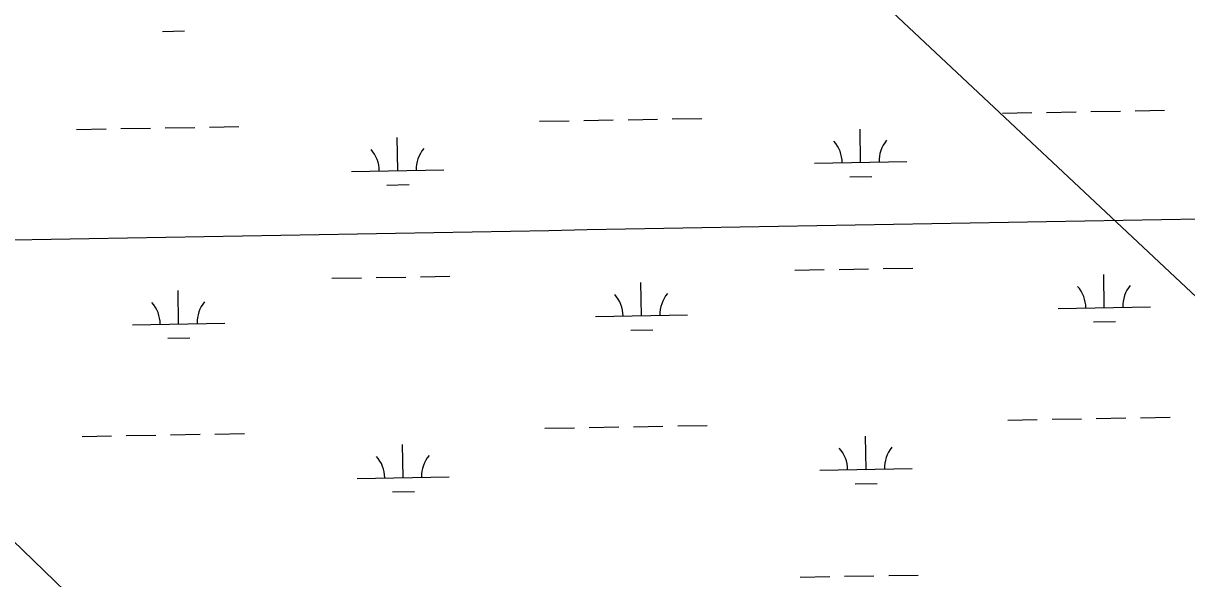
# Model space of a CAD drawing. Extents: x 3903937 to 3942190, y 260677 to 286651.
# Drawn here: x 3926691 to 3927953, y 278096 to 278697 of the extents above; entities that cross this region are included whole.
import ezdxf

# ---------------------------------------------------------------- set-up
doc = ezdxf.new("R2010")
doc.units = 0
for name, color, linetype in [('V-GRID-MAJR', 7, 'Continuous'), ('V-RRAP-FSHR', 7, 'Continuous'), ('V-UTIL-LINE', 7, 'Continuous'), ('V-WETL-SWMP', 7, 'Continuous')]:
    doc.layers.add(name, color=color, linetype=linetype)

msp = doc.modelspace()

# ---------------------------------------------------------------- linework, layer by layer
at = {"layer": 'V-GRID-MAJR'}
msp.add_spline([(3907996.24, 278136.142), (3913310.651, 278227.748), (3918625.049, 278320.127), (3923939.434, 278413.279), (3929253.805, 278507.203), (3934568.162, 278601.901), (3939882.505, 278697.37200000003), (3939882.506, 278697.37200000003)], degree=3, dxfattribs=at)
at = {"layer": 'V-RRAP-FSHR'}
msp.add_lwpolyline([(3927384.4691165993, 277440.15026979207), (3927330.750076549, 277499.6590058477), (3927276.1032924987, 277558.11711790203), (3927222.1303004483, 277617.1671019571), (3927165.3576923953, 277673.47276600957), (3927107.3665243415, 277728.58035006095), (3927049.3753562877, 277783.68998211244), (3926991.384188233, 277838.79961416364), (3926933.393020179, 277893.9092462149), (3926875.4018521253, 277949.18067026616), (3926817.4106840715, 278004.1264623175), (3926759.7697240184, 278059.6006383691), (3926702.155387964, 278115.10553442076), (3926644.54309991, 278170.61043047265)], dxfattribs=at)
at = {"layer": 'V-UTIL-LINE'}
msp.add_lwpolyline([(3921517.354570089, 284435.91489060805), (3929017.835, 277413.471), (3932265.611, 273984.103), (3936271.063, 267959.08400000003), (3937259.245182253, 266527.5992614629)], dxfattribs=at)
at = {"layer": 'V-WETL-SWMP'}
for p, q in [((3926841.957208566, 278688.6947857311), (3926865.953491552, 278689.11716185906)), ((3927250.7997243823, 278591.23491336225), (3927282.794768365, 278591.79808153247)), ((3927298.7922903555, 278592.0796656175), (3927330.787334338, 278592.64283378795)), ((3927346.784856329, 278592.9244178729), (3927378.7799003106, 278593.48758604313)), ((3927394.777422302, 278593.76917012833), (3927426.7724662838, 278594.33233829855)), ((3927752.6299910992, 278600.0679949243), (3927784.6250350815, 278600.63116309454)), ((3927800.622557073, 278600.9127471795), (3927832.6176010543, 278601.47591534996)), ((3927848.6151230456, 278601.7574994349), (3927880.6101670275, 278602.32066760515)), ((3927896.6076890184, 278602.6022516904), (3927928.6027330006, 278603.1654198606)), ((3926748.969457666, 278582.40183180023), (3926780.964501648, 278582.96499997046)), ((3926796.9620236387, 278583.2465840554), (3926828.9570676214, 278583.8097522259)), ((3926844.9545896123, 278584.09133631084), (3926876.949633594, 278584.65450448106)), ((3926892.9471555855, 278584.9360885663), (3926924.942199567, 278585.49925673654)), ((3927598.9549424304, 278546.6131881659), (3927598.321378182, 278582.60761266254)), ((3927097.1246757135, 278537.78010660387), (3927096.4911114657, 278573.7745311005)), ((3927548.962686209, 278545.7332378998), (3927648.947198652, 278547.4931384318)), ((3927047.1324194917, 278536.90015633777), (3927147.116931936, 278538.66005686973)), ((3927587.228371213, 278530.9733899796), (3927611.2246541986, 278531.39576610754)), ((3927085.3981044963, 278522.14030841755), (3927109.394387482, 278522.5626845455)), ((3927527.5898001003, 278429.90715792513), (3927559.584844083, 278430.47032609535)), ((3927575.5823660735, 278430.75191018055), (3927607.5774100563, 278431.31507835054)), ((3927623.574932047, 278431.59666243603), (3927655.569976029, 278432.15983060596)), ((3927025.759533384, 278421.0740763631), (3927057.754577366, 278421.6372445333)), ((3927073.7520993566, 278421.91882861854), (3927105.7471433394, 278422.4819967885)), ((3927121.74466533, 278422.76358087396), (3927153.7397093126, 278423.32674904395)), ((3927361.3687961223, 278380.54418855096), (3927360.7352318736, 278416.53861304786)), ((3927863.1990628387, 278389.377270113), (3927862.5654985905, 278425.3716946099)), ((3926859.538529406, 278371.7111069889), (3926858.9049651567, 278407.7055314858)), ((3927813.206806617, 278388.4973198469), (3927913.1913190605, 278390.25722037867)), ((3927311.3765399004, 278379.6642382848), (3927411.361052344, 278381.4241388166)), ((3926809.546273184, 278370.8311567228), (3926909.5307856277, 278372.5910572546)), ((3927349.642224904, 278364.90439036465), (3927373.638507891, 278365.3267664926)), ((3927851.472491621, 278373.73747192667), (3927875.4687746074, 278374.15984805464)), ((3926847.8119581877, 278356.07130880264), (3926871.8082411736, 278356.49368493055)), ((3927758.4847407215, 278267.4445179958), (3927790.4797847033, 278268.00768616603)), ((3927806.4773066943, 278268.28927025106), (3927838.4723506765, 278268.8524384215)), ((3927854.4698726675, 278269.1340225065), (3927886.4649166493, 278269.6971906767)), ((3927902.4624386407, 278269.9787747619), (3927934.457482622, 278270.5419429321)), ((3926754.8242072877, 278249.7783548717), (3926786.81925127, 278250.34152304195)), ((3926802.816773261, 278250.623107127), (3926834.8118172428, 278251.1862752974)), ((3926850.809339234, 278251.4678593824), (3926882.804383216, 278252.0310275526)), ((3926898.801905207, 278252.3126116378), (3926930.796949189, 278252.87577980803)), ((3927256.6544740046, 278258.6114364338), (3927288.6495179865, 278259.174604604)), ((3927304.647039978, 278259.456188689), (3927336.6420839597, 278260.01935685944)), ((3927352.6396059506, 278260.30094094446), (3927384.634649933, 278260.8641091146)), ((3927400.6321719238, 278261.1456931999), (3927432.6272159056, 278261.7088613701)), ((3927102.979425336, 278205.1566296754), (3927102.345861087, 278241.151054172)), ((3927604.8096920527, 278213.98971123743), (3927604.176127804, 278249.9841357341)), ((3927554.8174358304, 278213.10976097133), (3927654.8019482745, 278214.8696615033)), ((3927052.987169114, 278204.27667940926), (3927152.9716815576, 278206.0365799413)), ((3927091.252854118, 278189.5168314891), (3927115.249137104, 278189.9392076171)), ((3927593.0831208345, 278198.3499130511), (3927617.079403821, 278198.7722891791)), ((3927629.4296816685, 278098.9731855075), (3927661.424725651, 278099.5363536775)), ((3927533.444549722, 278097.2836809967), (3927565.4395937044, 278097.8468491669)), ((3927581.437115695, 278098.1284332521), (3927613.4321596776, 278098.6916014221))]:
    msp.add_line(p, q, dxfattribs=at)
for centre, radius, start, end in [((3927543.7122060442, 278546.1156970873), 35.24628790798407, 0.23658072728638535, 41.78023906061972), ((3927654.1809666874, 278548.06013854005), 35.246287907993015, 140.2365777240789, 181.78023605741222), ((3927041.8819393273, 278537.28261552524), 35.24628790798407, 0.23658072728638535, 41.78023906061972), ((3927152.350699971, 278539.227056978), 35.246287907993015, 140.2365777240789, 181.78023605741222), ((3927306.126059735, 278380.04669747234), 35.24628790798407, 0.23658072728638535, 41.78023906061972), ((3927416.5948203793, 278381.9911389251), 35.246287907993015, 140.2365777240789, 181.78023605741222), ((3927807.9563264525, 278388.8797790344), 35.24628790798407, 0.23658072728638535, 41.78023906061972), ((3927918.4250870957, 278390.82422048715), 35.246287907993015, 140.2365777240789, 181.78023605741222), ((3926804.2957930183, 278371.2136159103), 35.24628790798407, 0.23658072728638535, 41.78023906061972), ((3926914.7645536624, 278373.15805736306), 35.246287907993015, 140.2365777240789, 181.78023605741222), ((3927660.0357163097, 278215.43666161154), 35.246287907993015, 140.2365777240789, 181.78023605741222), ((3927047.7366889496, 278204.6591385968), 35.24628790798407, 0.23658072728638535, 41.78023906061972), ((3927158.205449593, 278206.60358004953), 35.246287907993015, 140.2365777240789, 181.78023605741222), ((3927549.566955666, 278213.4922201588), 35.24628790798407, 0.23658072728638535, 41.78023906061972)]:
    msp.add_arc(centre, radius, start, end, dxfattribs=at)

doc.saveas('drawing.dxf')
